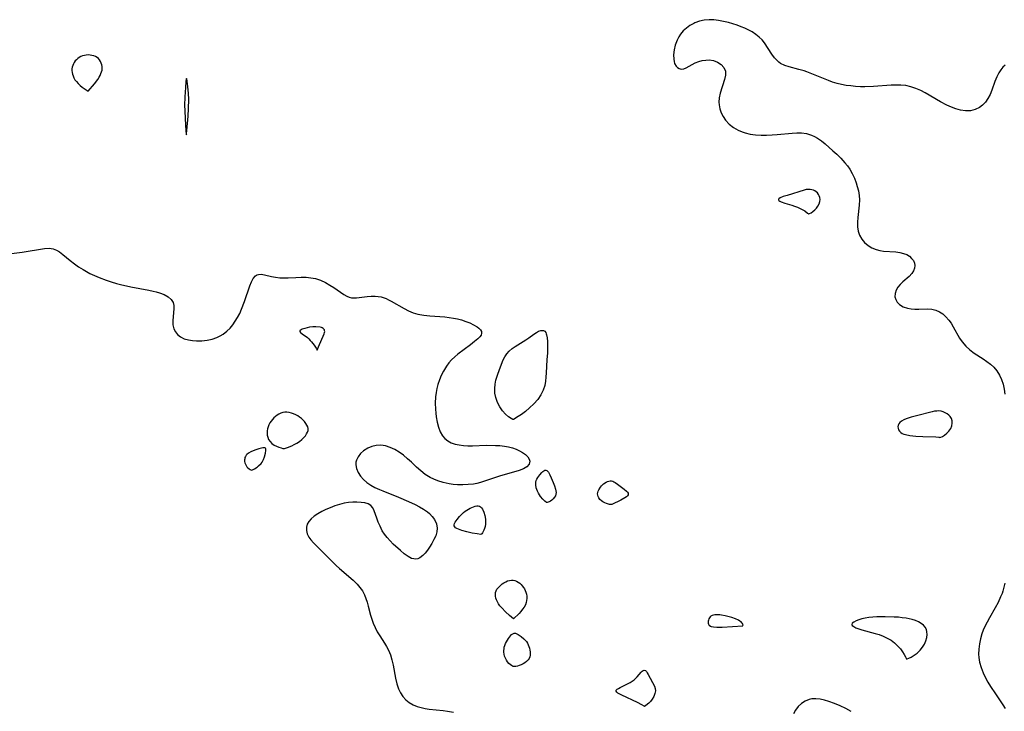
# Model space of a CAD drawing. Header units: inches. Extents: x 1073367 to 1082519, y 1569854 to 1574957.
# Tile 304 of 565: x 1080088 to 1080388, y 1572017 to 1572229. Entities that reach past the tile are written whole.
import ezdxf

# ---------------------------------------------------------------- set-up
doc = ezdxf.new("R2010")
doc.units = ezdxf.units.IN
doc.header["$MEASUREMENT"] = 0
doc.layers.add('CGG_CurvaNivelLidar_v1', color=7, linetype='Continuous', lineweight=30, true_color=0x008008)

msp = doc.modelspace()

# ---------------------------------------------------------------- linework, layer by layer
at = {"layer": 'CGG_CurvaNivelLidar_v1'}
for points in [[(1080388.7383, 1572214.7203, 75.5), (1080388.0213, 1572214.0825, 75.5), (1080387.3423, 1572213.2933, 75.5), (1080386.7611, 1572212.4148, 75.5), (1080386.1193, 1572211.1303, 75.5), (1080385.5843, 1572209.7651, 75.5), (1080384.6319, 1572207.0262, 75.5), (1080384.0983, 1572205.7072, 75.5), (1080383.4556, 1572204.4766, 75.5), (1080382.7012, 1572203.4239, 75.5), (1080381.8162, 1572202.5108, 75.5), (1080380.8157, 1572201.7598, 75.5), (1080379.5399, 1572201.1311, 75.5), (1080378.1591, 1572200.7803, 75.5), (1080376.6313, 1572200.7321, 75.5), (1080375.052, 1572200.9622, 75.5), (1080373.6616, 1572201.3448, 75.5), (1080372.2636, 1572201.8603, 75.5), (1080370.8667, 1572202.4791, 75.5), (1080368.9642, 1572203.4563, 75.5), (1080364.2611, 1572206.2538, 75.5), (1080362.9039, 1572206.9724, 75.5), (1080361.4129, 1572207.6202, 75.5), (1080359.8808, 1572208.1224, 75.5), (1080358.3127, 1572208.4558, 75.5), (1080356.8625, 1572208.5981, 75.5), (1080355.39, 1572208.6196, 75.5), (1080353.8991, 1572208.5594, 75.5), (1080348.4437, 1572208.1725, 75.5), (1080345.8186, 1572208.1053, 75.5), (1080344.5066, 1572208.1301, 75.5), (1080342.9299, 1572208.2189, 75.5), (1080341.5022, 1572208.3489, 75.5), (1080340.0859, 1572208.5337, 75.5), (1080338.6859, 1572208.7882, 75.5), (1080337.3278, 1572209.1183, 75.5), (1080335.9914, 1572209.5187, 75.5), (1080334.6777, 1572209.9778, 75.5), (1080333.1482, 1572210.5821, 75.5), (1080330.1579, 1572211.8502, 75.5), (1080328.0727, 1572212.6684, 75.5), (1080327.2635, 1572212.9399, 75.5), (1080325.7077, 1572213.3829, 75.5), (1080322.7084, 1572214.1676, 75.5), (1080321.3304, 1572214.6391, 75.5), (1080320.0977, 1572215.2476, 75.5), (1080319.537, 1572215.6315, 75.5), (1080319.1946, 1572215.9167, 75.5), (1080318.234, 1572216.9351, 75.5), (1080317.3645, 1572218.1124, 75.5), (1080315.1219, 1572221.5586, 75.5), (1080314.4517, 1572222.406, 75.5), (1080313.5408, 1572223.3083, 75.5), (1080312.5021, 1572224.1243, 75.5), (1080311.3599, 1572224.8631, 75.5), (1080310.134, 1572225.5297, 75.5), (1080309.1145, 1572226.0086, 75.5), (1080308.0611, 1572226.4473, 75.5), (1080306.7839, 1572226.9174, 75.5), (1080305.4807, 1572227.3375, 75.5), (1080304.1614, 1572227.7067, 75.5), (1080302.6376, 1572228.0683, 75.5), (1080301.1529, 1572228.3611, 75.5), (1080299.6786, 1572228.5601, 75.5), (1080298.2175, 1572228.6157, 75.5), (1080296.7372, 1572228.4787, 75.5), (1080295.2941, 1572228.1532, 75.5), (1080293.9101, 1572227.6521, 75.5), (1080293.5473, 1572227.4858, 75.5), (1080292.392, 1572226.8396, 75.5), (1080291.3246, 1572226.0648, 75.5), (1080290.3601, 1572225.1774, 75.5), (1080289.5189, 1572224.188, 75.5), (1080288.9874, 1572223.3896, 75.5), (1080288.439, 1572222.3154, 75.5), (1080287.9036, 1572220.8469, 75.5), (1080287.5518, 1572219.3566, 75.5), (1080287.3834, 1572217.9014, 75.5), (1080287.4138, 1572216.5414, 75.5), (1080287.5263, 1572215.8517, 75.5), (1080287.7084, 1572215.2249, 75.5), (1080288.1579, 1572214.3763, 75.5), (1080288.5745, 1572213.9523, 75.5), (1080289.0679, 1572213.671, 75.5), (1080289.7479, 1572213.536, 75.5), (1080290.476, 1572213.6152, 75.5), (1080291.2212, 1572213.882, 75.5), (1080294.0228, 1572215.3798, 75.5), (1080295.1462, 1572215.85, 75.5), (1080296.1626, 1572216.1282, 75.5), (1080297.2087, 1572216.2784, 75.5), (1080298.2559, 1572216.2933, 75.5), (1080299.6042, 1572216.0918, 75.5), (1080300.8371, 1572215.6462, 75.5), (1080301.9267, 1572214.9327, 75.5), (1080302.7434, 1572214.0082, 75.5), (1080303.2025, 1572212.9104, 75.5), (1080303.2442, 1572211.672, 75.5), (1080302.9769, 1572210.3216, 75.5), (1080301.6515, 1572206.1183, 75.5), (1080301.3429, 1572204.6944, 75.5), (1080301.2374, 1572203.4121, 75.5), (1080301.2796, 1572202.628, 75.5), (1080301.5092, 1572201.381, 75.5), (1080301.9174, 1572200.1641, 75.5), (1080302.4897, 1572198.9989, 75.5), (1080303.2198, 1572197.9098, 75.5), (1080304.3446, 1572196.6907, 75.5), (1080305.668, 1572195.6425, 75.5), (1080307.1559, 1572194.7863, 75.5), (1080308.3565, 1572194.2897, 75.5), (1080309.2629, 1572194.0072, 75.5), (1080310.8251, 1572193.663, 75.5), (1080312.4452, 1572193.4446, 75.5), (1080314.1033, 1572193.33, 75.5), (1080315.7832, 1572193.3043, 75.5), (1080317.4707, 1572193.3585, 75.5), (1080318.9978, 1572193.4698, 75.5), (1080323.584, 1572193.9305, 75.5), (1080325.0584, 1572194.0029, 75.5), (1080326.4993, 1572193.9768, 75.5), (1080328.0374, 1572193.7841, 75.5), (1080329.5673, 1572193.3432, 75.5), (1080330.475, 1572192.9347, 75.5), (1080331.3465, 1572192.4377, 75.5), (1080332.5512, 1572191.5985, 75.5), (1080333.7191, 1572190.6555, 75.5), (1080336.0875, 1572188.5648, 75.5), (1080337.2907, 1572187.4476, 75.5), (1080338.4613, 1572186.2913, 75.5), (1080339.7509, 1572184.8759, 75.5), (1080340.513, 1572183.9187, 75.5), (1080341.2082, 1572182.9175, 75.5), (1080341.9862, 1572181.5682, 75.5), (1080342.6459, 1572180.1586, 75.5), (1080343.1958, 1572178.7064, 75.5), (1080343.5262, 1572177.6362, 75.5), (1080343.8549, 1572176.2754, 75.5), (1080344.0759, 1572174.9056, 75.5), (1080344.1739, 1572173.5343, 75.5), (1080344.1208, 1572171.8766, 75.5), (1080343.7019, 1572168.1559, 75.5), (1080343.5907, 1572166.7047, 75.5), (1080343.6004, 1572165.2994, 75.5), (1080343.795, 1572163.9596, 75.5), (1080344.2384, 1572162.6822, 75.5), (1080344.9076, 1572161.512, 75.5), (1080345.7714, 1572160.4699, 75.5), (1080346.8023, 1572159.583, 75.5), (1080347.9713, 1572158.8649, 75.5), (1080349.2509, 1572158.3379, 75.5), (1080350.3762, 1572158.0578, 75.5), (1080351.5415, 1572157.886, 75.5), (1080355.2895, 1572157.6033, 75.5), (1080356.5292, 1572157.4417, 75.5), (1080357.6853, 1572157.1612, 75.5), (1080358.6229, 1572156.7719, 75.5), (1080359.4464, 1572156.2618, 75.5), (1080360.1326, 1572155.6488, 75.5), (1080360.6468, 1572154.9643, 75.5), (1080360.9825, 1572154.2202, 75.5), (1080361.1142, 1572153.4395, 75.5), (1080361.0166, 1572152.6241, 75.5), (1080360.7079, 1572151.8203, 75.5), (1080360.2186, 1572151.0553, 75.5), (1080359.3562, 1572150.1345, 75.5), (1080357.4717, 1572148.4903, 75.5), (1080356.6403, 1572147.6879, 75.5), (1080355.9243, 1572146.831, 75.5), (1080355.371, 1572145.8747, 75.5), (1080355.0511, 1572144.8847, 75.5), (1080355.0065, 1572143.9049, 75.5), (1080355.2503, 1572143.0265, 75.5), (1080355.7435, 1572142.2252, 75.5), (1080356.4508, 1572141.532, 75.5), (1080357.5762, 1572140.8649, 75.5), (1080358.9068, 1572140.4183, 75.5), (1080359.9919, 1572140.2295, 75.5), (1080361.1255, 1572140.1408, 75.5), (1080362.2825, 1572140.1255, 75.5), (1080364.9602, 1572140.1783, 75.5), (1080366.256, 1572140.0953, 75.5), (1080367.499, 1572139.8244, 75.5), (1080368.6213, 1572139.3315, 75.5), (1080369.6649, 1572138.6361, 75.5), (1080370.626, 1572137.7751, 75.5), (1080371.4974, 1572136.7774, 75.5), (1080372.1979, 1572135.7894, 75.5), (1080372.841, 1572134.7386, 75.5), (1080374.7955, 1572131.2432, 75.5), (1080375.5682, 1572130.1041, 75.5), (1080376.6668, 1572128.8383, 75.5), (1080377.9172, 1572127.6925, 75.5), (1080379.2775, 1572126.6589, 75.5), (1080381.954, 1572124.9147, 75.5), (1080383.1198, 1572124.1201, 75.5), (1080384.2229, 1572123.2721, 75.5), (1080385.2256, 1572122.3404, 75.5), (1080386.1186, 1572121.2758, 75.5), (1080386.9904, 1572119.9203, 75.5), (1080387.5995, 1572118.574, 75.5), (1080388.0576, 1572117.1351, 75.5), (1080388.3942, 1572115.6291, 75.5), (1080388.6314, 1572114.0775, 75.5)], [(1080081.9392, 1572156.7641, 75), (1080088.2898, 1572157.5751, 75), (1080095.1429, 1572158.6089, 75), (1080096.5346, 1572158.7215, 75), (1080097.8336, 1572158.5742, 75), (1080098.8213, 1572158.1838, 75), (1080099.781, 1572157.5902, 75), (1080100.7416, 1572156.856, 75), (1080102.9653, 1572155.0282, 75), (1080104.2771, 1572154.0109, 75), (1080105.5772, 1572153.0798, 75), (1080106.9435, 1572152.1939, 75), (1080107.9539, 1572151.6034, 75), (1080108.9957, 1572151.0507, 75), (1080110.4042, 1572150.3868, 75), (1080111.8524, 1572149.7817, 75), (1080113.9514, 1572149.0049, 75), (1080115.5452, 1572148.4714, 75), (1080117.1547, 1572147.9789, 75), (1080118.7771, 1572147.5364, 75), (1080120.1585, 1572147.2072, 75), (1080121.5423, 1572146.9189, 75), (1080126.9976, 1572145.9397, 75), (1080128.3082, 1572145.6519, 75), (1080129.3236, 1572145.3923, 75), (1080130.2914, 1572145.0987, 75), (1080131.6969, 1572144.5465, 75), (1080132.9088, 1572143.8811, 75), (1080133.8663, 1572143.0939, 75), (1080134.4905, 1572142.1677, 75), (1080134.7175, 1572141.224, 75), (1080134.7192, 1572140.1819, 75), (1080134.436, 1572137.8195, 75), (1080134.3495, 1572136.5588, 75), (1080134.4062, 1572135.3103, 75), (1080134.6758, 1572134.1249, 75), (1080135.1462, 1572133.1615, 75), (1080135.82, 1572132.3172, 75), (1080136.6749, 1572131.6225, 75), (1080137.8273, 1572131.0507, 75), (1080139.1344, 1572130.6833, 75), (1080140.355, 1572130.51, 75), (1080141.6326, 1572130.4415, 75), (1080143.2367, 1572130.4713, 75), (1080144.8583, 1572130.643, 75), (1080146.3681, 1572130.9633, 75), (1080147.8327, 1572131.4513, 75), (1080148.833, 1572131.9113, 75), (1080149.782, 1572132.4719, 75), (1080150.8963, 1572133.3328, 75), (1080151.909, 1572134.3401, 75), (1080152.7166, 1572135.3274, 75), (1080153.4526, 1572136.3912, 75), (1080154.1228, 1572137.5153, 75), (1080154.7898, 1572138.8062, 75), (1080155.3923, 1572140.1338, 75), (1080156.3138, 1572142.4832, 75), (1080157.8812, 1572147.2576, 75), (1080158.3642, 1572148.4929, 75), (1080158.9152, 1572149.5289, 75), (1080159.5777, 1572150.2953, 75), (1080159.9087, 1572150.5213, 75), (1080160.1056, 1572150.6162, 75), (1080160.4987, 1572150.7369, 75), (1080161.3719, 1572150.7867, 75), (1080162.3388, 1572150.6496, 75), (1080164.5248, 1572150.1345, 75), (1080165.7569, 1572149.8932, 75), (1080167.048, 1572149.7222, 75), (1080168.3757, 1572149.649, 75), (1080169.5686, 1572149.6778, 75), (1080172.0015, 1572149.8392, 75), (1080173.5528, 1572149.8849, 75), (1080175.1106, 1572149.849, 75), (1080176.5577, 1572149.723, 75), (1080177.9723, 1572149.4612, 75), (1080179.5062, 1572148.9598, 75), (1080180.9775, 1572148.2813, 75), (1080182.3823, 1572147.483, 75), (1080183.5138, 1572146.7529, 75), (1080186.588, 1572144.6313, 75), (1080187.554, 1572144.0572, 75), (1080188.2294, 1572143.7685, 75), (1080188.9256, 1572143.5893, 75), (1080189.6738, 1572143.5303, 75), (1080190.4515, 1572143.5699, 75), (1080193.7826, 1572143.9986, 75), (1080194.985, 1572144.0883, 75), (1080196.2068, 1572144.0868, 75), (1080197.1294, 1572144.0018, 75), (1080198.0468, 1572143.8324, 75), (1080199.5323, 1572143.3533, 75), (1080200.3076, 1572143.0024, 75), (1080201.0721, 1572142.6015, 75), (1080205.0262, 1572140.2684, 75), (1080206.3636, 1572139.6012, 75), (1080207.7562, 1572139.0313, 75), (1080209.2014, 1572138.585, 75), (1080211.0197, 1572138.2305, 75), (1080212.89, 1572138.0244, 75), (1080217.4336, 1572137.7207, 75), (1080218.8002, 1572137.58, 75), (1080220.0985, 1572137.3853, 75), (1080221.3651, 1572137.1297, 75), (1080222.5877, 1572136.8133, 75), (1080223.9179, 1572136.3775, 75), (1080225.1542, 1572135.8812, 75), (1080226.2738, 1572135.344, 75), (1080227.4, 1572134.6766, 75), (1080227.8715, 1572134.322, 75), (1080228.3613, 1572133.8283, 75), (1080228.6588, 1572133.3093, 75), (1080228.7313, 1572132.7351, 75), (1080228.5627, 1572132.1683, 75), (1080228.1619, 1572131.6177, 75), (1080227.5785, 1572131.0586, 75), (1080226.5369, 1572130.1836, 75), (1080225.3094, 1572129.2192, 75), (1080221.4934, 1572126.3259, 75), (1080220.5033, 1572125.4921, 75), (1080219.5609, 1572124.6046, 75), (1080218.7099, 1572123.6711, 75), (1080217.9764, 1572122.6976, 75), (1080217.0292, 1572121.1431, 75), (1080216.3786, 1572119.85, 75), (1080215.814, 1572118.5067, 75), (1080215.3495, 1572117.1193, 75), (1080215.035, 1572115.8689, 75), (1080214.8039, 1572114.5964, 75), (1080214.6505, 1572113.3098, 75), (1080214.5575, 1572111.4114, 75), (1080214.602, 1572109.5217, 75), (1080214.6963, 1572108.3266, 75), (1080214.8393, 1572107.1521, 75), (1080215.1286, 1572105.5272, 75), (1080215.5297, 1572103.9893, 75), (1080216.0454, 1572102.627, 75), (1080216.7386, 1572101.4177, 75), (1080217.4917, 1572100.5524, 75), (1080218.3897, 1572099.8334, 75), (1080219.4133, 1572099.2704, 75), (1080220.5929, 1572098.8573, 75), (1080221.8659, 1572098.5884, 75), (1080223.2097, 1572098.4283, 75), (1080224.5061, 1572098.3551, 75), (1080225.887, 1572098.3501, 75), (1080230.1501, 1572098.4794, 75), (1080233.0014, 1572098.4577, 75), (1080234.3386, 1572098.382, 75), (1080235.6787, 1572098.2432, 75), (1080236.9698, 1572098.0276, 75), (1080238.1942, 1572097.7174, 75), (1080239.3119, 1572097.3098, 75), (1080240.3383, 1572096.8181, 75), (1080241.2616, 1572096.2663, 75), (1080242.119, 1572095.6294, 75), (1080242.8017, 1572094.9638, 75), (1080243.2644, 1572094.2837, 75), (1080243.4506, 1572093.6025, 75), (1080243.2152, 1572092.7357, 75), (1080242.5277, 1572091.9417, 75), (1080241.4919, 1572091.2768, 75), (1080240.1786, 1572090.7705, 75), (1080234.1978, 1572089.0482, 75), (1080232.9581, 1572088.6561, 75), (1080229.8999, 1572087.5789, 75), (1080228.3443, 1572087.0965, 75), (1080227.3028, 1572086.8433, 75), (1080226.2456, 1572086.6479, 75), (1080224.6098, 1572086.4622, 75), (1080222.9598, 1572086.3965, 75), (1080221.309, 1572086.4358, 75), (1080220.0392, 1572086.5354, 75), (1080218.7825, 1572086.7067, 75), (1080217.0218, 1572087.094, 75), (1080215.3124, 1572087.6323, 75), (1080214.1195, 1572088.1085, 75), (1080212.9727, 1572088.6737, 75), (1080211.5237, 1572089.5888, 75), (1080210.1611, 1572090.6467, 75), (1080208.8701, 1572091.7991, 75), (1080207.3165, 1572093.298, 75), (1080206.1188, 1572094.3921, 75), (1080204.869, 1572095.4243, 75), (1080203.5708, 1572096.3659, 75), (1080202.2264, 1572097.182, 75), (1080200.8217, 1572097.8411, 75), (1080199.3914, 1572098.299, 75), (1080197.9563, 1572098.5145, 75), (1080196.5437, 1572098.452, 75), (1080195.1814, 1572098.1413, 75), (1080193.9069, 1572097.6156, 75), (1080192.6413, 1572096.8029, 75), (1080191.7089, 1572095.9413, 75), (1080190.9719, 1572094.9747, 75), (1080190.4801, 1572093.9322, 75), (1080190.3329, 1572093.298, 75), (1080190.3025, 1572092.9607, 75), (1080190.3054, 1572092.5363, 75), (1080190.5148, 1572091.3595, 75), (1080190.9842, 1572090.1805, 75), (1080191.6847, 1572089.0422, 75), (1080192.6032, 1572087.989, 75), (1080193.6457, 1572087.1161, 75), (1080194.8327, 1572086.3354, 75), (1080196.1272, 1572085.6275, 75), (1080197.4989, 1572084.9762, 75), (1080198.5061, 1572084.542, 75), (1080203.2968, 1572082.625, 75), (1080206.3624, 1572081.3205, 75), (1080208.375, 1572080.395, 75), (1080209.7299, 1572079.7032, 75), (1080210.9997, 1572078.9666, 75), (1080212.1548, 1572078.1714, 75), (1080212.8307, 1572077.6097, 75), (1080213.6555, 1572076.7398, 75), (1080214.3196, 1572075.7981, 75), (1080214.9161, 1572074.5177, 75), (1080215.1619, 1572073.1927, 75), (1080215.0465, 1572072.0205, 75), (1080214.6849, 1572070.8427, 75), (1080214.1543, 1572069.6649, 75), (1080213.5209, 1572068.4941, 75), (1080212.8399, 1572067.3574, 75), (1080212.1867, 1572066.3912, 75), (1080211.4947, 1572065.51, 75), (1080210.7657, 1572064.7519, 75), (1080209.8568, 1572064.0804, 75), (1080209.2463, 1572063.8158, 75), (1080208.613, 1572063.697, 75), (1080207.9631, 1572063.7366, 75), (1080207.3085, 1572063.9217, 75), (1080206.2315, 1572064.4866, 75), (1080205.0998, 1572065.3063, 75), (1080203.9394, 1572066.2823, 75), (1080201.7378, 1572068.2804, 75), (1080200.7439, 1572069.2538, 75), (1080199.8123, 1572070.2875, 75), (1080199.0512, 1572071.2937, 75), (1080198.3847, 1572072.3551, 75), (1080197.6957, 1572073.713, 75), (1080197.1583, 1572074.9661, 75), (1080196.6997, 1572076.1955, 75), (1080195.9243, 1572078.4435, 75), (1080195.4712, 1572079.3737, 75), (1080194.8707, 1572080.1052, 75), (1080194.0506, 1572080.6023, 75), (1080193.0442, 1572080.8978, 75), (1080191.895, 1572081.0485, 75), (1080190.6393, 1572081.1023, 75), (1080189.37, 1572081.0885, 75), (1080188.0515, 1572080.9821, 75), (1080186.6866, 1572080.7466, 75), (1080185.305, 1572080.398, 75), (1080183.8646, 1572079.9391, 75), (1080182.4428, 1572079.3986, 75), (1080181.1403, 1572078.8259, 75), (1080179.8906, 1572078.2029, 75), (1080178.714, 1572077.5389, 75), (1080177.5922, 1572076.8029, 75), (1080176.6254, 1572076.0007, 75), (1080175.927, 1572075.1976, 75), (1080175.4284, 1572074.3315, 75), (1080175.1646, 1572073.4173, 75), (1080175.171, 1572072.4254, 75), (1080175.4378, 1572071.4224, 75), (1080175.931, 1572070.4346, 75), (1080176.5711, 1572069.5398, 75), (1080177.3411, 1572068.6593, 75), (1080180.291, 1572065.6852, 75), (1080184.2874, 1572061.7765, 75), (1080185.2839, 1572060.8664, 75), (1080189.4922, 1572057.2863, 75), (1080190.7116, 1572056.0779, 75), (1080191.5515, 1572055.058, 75), (1080192.2846, 1572053.9684, 75), (1080192.9035, 1572052.8155, 75), (1080193.375, 1572051.6883, 75), (1080193.7662, 1572050.5232, 75), (1080194.1039, 1572049.3327, 75), (1080194.8112, 1572046.5844, 75), (1080195.1701, 1572045.3354, 75), (1080195.5887, 1572044.1095, 75), (1080196.1634, 1572042.7587, 75), (1080196.8371, 1572041.4597, 75), (1080197.5992, 1572040.2016, 75), (1080199.0546, 1572037.9596, 75), (1080199.6753, 1572036.9299, 75), (1080200.2346, 1572035.8663, 75), (1080200.8369, 1572034.4127, 75), (1080201.306, 1572032.8958, 75), (1080201.6891, 1572031.2156, 75), (1080202.4289, 1572027.2497, 75), (1080202.8159, 1572025.6053, 75), (1080203.3358, 1572024.0427, 75), (1080203.9382, 1572022.7955, 75), (1080204.691, 1572021.6584, 75), (1080205.5955, 1572020.6567, 75), (1080206.6299, 1572019.8298, 75), (1080207.7895, 1572019.155, 75), (1080209.0517, 1572018.6309, 75), (1080210.2164, 1572018.2962, 75), (1080211.4305, 1572018.0489, 75), (1080212.6811, 1572017.8617, 75), (1080216.9801, 1572017.4044, 75), (1080218.2603, 1572017.2378, 75), (1080220.1007, 1572016.8942, 75)], [(1080388.5977, 1572056.285, 75.5), (1080388.2302, 1572054.7017, 75.5), (1080387.9913, 1572053.8838, 75.5), (1080387.7674, 1572053.2206, 75.5), (1080387.3303, 1572052.1153, 75.5), (1080386.5231, 1572050.4156, 75.5), (1080385.6199, 1572048.7504, 75.5), (1080383.9074, 1572045.7755, 75.5), (1080383.1722, 1572044.4397, 75.5), (1080382.494, 1572043.0848, 75.5), (1080382.0168, 1572041.9934, 75.5), (1080381.6024, 1572040.8845, 75.5), (1080381.1456, 1572039.3313, 75.5), (1080380.8223, 1572037.7587, 75.5), (1080380.6376, 1572036.1782, 75.5), (1080380.606, 1572034.6011, 75.5), (1080380.6711, 1572033.6577, 75.5), (1080380.9128, 1572032.198, 75.5), (1080381.3594, 1572030.5691, 75.5), (1080381.9596, 1572028.9683, 75.5), (1080382.6947, 1572027.4049, 75.5), (1080383.4297, 1572026.0834, 75.5), (1080384.226, 1572024.7868, 75.5), (1080385.7324, 1572022.4689, 75.5), (1080387.9968, 1572019.1347, 75.5), (1080388.7087, 1572018.004, 75.5)], [(1080341.6391, 1572017.0951, 75.5), (1080339.9793, 1572018.0231, 75.5), (1080338.2761, 1572018.8458, 75.5), (1080336.5718, 1572019.5722, 75.5), (1080334.8682, 1572020.1889, 75.5), (1080333.5129, 1572020.5794, 75.5), (1080332.1794, 1572020.855, 75.5), (1080330.8814, 1572020.9893, 75.5), (1080329.6354, 1572020.9473, 75.5), (1080328.8072, 1572020.7903, 75.5), (1080327.5931, 1572020.3073, 75.5), (1080326.4869, 1572019.5764, 75.5), (1080325.5005, 1572018.6451, 75.5), (1080324.6551, 1572017.5482, 75.5), (1080323.9951, 1572016.3563, 75.5)]]:
    msp.add_polyline3d(points, dxfattribs=at)
for points in [[(1080108.5, 1572206.7245, 75.5), (1080110.4496, 1572209.0392, 75.5), (1080111.4232, 1572210.3636, 75.5), (1080111.8268, 1572210.9978, 75.5), (1080112.1616, 1572211.6002, 75.5), (1080112.4096, 1572212.1455, 75.5), (1080112.5924, 1572212.6651, 75.5), (1080112.7221, 1572213.1872, 75.5), (1080112.7845, 1572213.7101, 75.5), (1080112.7637, 1572214.2692, 75.5), (1080112.664, 1572214.8195, 75.5), (1080112.4981, 1572215.3523, 75.5), (1080112.2715, 1572215.857, 75.5), (1080111.9836, 1572216.3206, 75.5), (1080111.628, 1572216.7262, 75.5), (1080111.203, 1572217.0569, 75.5), (1080110.7212, 1572217.3233, 75.5), (1080110.1993, 1572217.5335, 75.5), (1080109.6501, 1572217.6898, 75.5), (1080109.0836, 1572217.7894, 75.5), (1080108.5079, 1572217.8237, 75.5), (1080107.934, 1572217.7848, 75.5), (1080107.3646, 1572217.6822, 75.5), (1080106.8065, 1572217.5251, 75.5), (1080106.2679, 1572217.3174, 75.5), (1080105.7586, 1572217.0577, 75.5), (1080105.2911, 1572216.7401, 75.5), (1080104.9025, 1572216.3854, 75.5), (1080104.5584, 1572215.9846, 75.5), (1080104.2557, 1572215.5491, 75.5), (1080103.9949, 1572215.0875, 75.5), (1080103.7802, 1572214.6063, 75.5), (1080103.6198, 1572214.1102, 75.5), (1080103.5268, 1572213.6025, 75.5), (1080103.5144, 1572213.0581, 75.5), (1080103.5772, 1572212.5086, 75.5), (1080103.7005, 1572211.9587, 75.5), (1080103.8745, 1572211.4134, 75.5), (1080104.1131, 1572210.8604, 75.5), (1080104.4629, 1572210.2686, 75.5), (1080104.9154, 1572209.6683, 75.5), (1080105.4588, 1572209.0827, 75.5), (1080106.0531, 1572208.5337, 75.5), (1080106.6587, 1572208.0335, 75.5), (1080107.2368, 1572207.5947, 75.5)], [(1080138.5, 1572193.3914, 75.5), (1080138.5647, 1572193.6715, 75.5), (1080138.6866, 1572194.7461, 75.5), (1080139.0421, 1572199.1198, 75.5), (1080139.1767, 1572201.4986, 75.5), (1080139.243, 1572204.1966, 75.5), (1080139.1849, 1572206.1007, 75.5), (1080138.999, 1572208.1302, 75.5), (1080138.7712, 1572209.8308, 75.5), (1080138.6221, 1572210.5201, 75.5), (1080138.5534, 1572210.6244, 75.5), (1080138.4876, 1572210.5062, 75.5), (1080138.371, 1572209.7485, 75.5), (1080138.2191, 1572207.9101, 75.5), (1080138.0496, 1572204.9918, 75.5), (1080137.9759, 1572202.3534, 75.5), (1080137.9973, 1572200.8894, 75.5), (1080138.114, 1572198.255, 75.5), (1080138.3499, 1572194.7278, 75.5), (1080138.4511, 1572193.6478, 75.5)], [(1080328.5, 1572169.2202, 75.5), (1080328.6186, 1572169.2305, 75.5), (1080328.9461, 1572169.3633, 75.5), (1080329.4174, 1572169.6098, 75.5), (1080329.9694, 1572169.9673, 75.5), (1080330.5387, 1572170.4352, 75.5), (1080331.0574, 1572170.9981, 75.5), (1080331.5024, 1572171.6384, 75.5), (1080331.8492, 1572172.3213, 75.5), (1080332.0747, 1572173.0084, 75.5), (1080332.1565, 1572173.6602, 75.5), (1080332.0857, 1572174.2206, 75.5), (1080331.9154, 1572174.7325, 75.5), (1080331.6765, 1572175.2098, 75.5), (1080331.3731, 1572175.6393, 75.5), (1080331.004, 1572176.0048, 75.5), (1080330.5856, 1572176.2824, 75.5), (1080330.1185, 1572176.4914, 75.5), (1080329.6168, 1572176.636, 75.5), (1080329.0914, 1572176.7157, 75.5), (1080328.5509, 1572176.7254, 75.5), (1080327.9258, 1572176.6484, 75.5), (1080327.2916, 1572176.5025, 75.5), (1080322.0808, 1572174.9028, 75.5), (1080320.895, 1572174.5071, 75.5), (1080319.93, 1572174.0987, 75.5), (1080319.5945, 1572173.8843, 75.5), (1080319.4051, 1572173.6484, 75.5), (1080319.3962, 1572173.5004, 75.5), (1080319.5065, 1572173.3172, 75.5), (1080319.8015, 1572173.1035, 75.5), (1080320.2276, 1572172.9049, 75.5), (1080321.3369, 1572172.5369, 75.5), (1080323.481, 1572171.9207, 75.5), (1080324.3556, 1572171.6222, 75.5), (1080325.2447, 1572171.2786, 75.5), (1080326.0999, 1572170.8971, 75.5), (1080326.8751, 1572170.4879, 75.5), (1080327.4472, 1572170.1291, 75.5), (1080328.2573, 1572169.5099, 75.5), (1080328.4606, 1572169.3099, 75.5)], [(1080178.5, 1572127.5674, 75), (1080178.9232, 1572128.6262, 75), (1080180.6302, 1572132.6143, 75), (1080180.7269, 1572132.9302, 75), (1080180.7762, 1572133.2305, 75), (1080180.7613, 1572133.5128, 75), (1080180.6698, 1572133.7726, 75), (1080180.5125, 1572134.0081, 75), (1080180.3024, 1572134.2148, 75), (1080180.0489, 1572134.3866, 75), (1080179.7583, 1572134.5154, 75), (1080179.3594, 1572134.6083, 75), (1080178.0357, 1572134.6876, 75), (1080177.1516, 1572134.6791, 75), (1080176.1477, 1572134.5556, 75), (1080174.7032, 1572134.2237, 75), (1080173.8751, 1572133.9471, 75), (1080173.5447, 1572133.7935, 75), (1080173.3025, 1572133.6268, 75), (1080173.1834, 1572133.4432, 75), (1080173.2169, 1572133.2394, 75), (1080173.3753, 1572133.0182, 75), (1080173.9384, 1572132.5369, 75), (1080175.4876, 1572131.4157, 75), (1080175.9302, 1572131.0161, 75), (1080176.3551, 1572130.5669, 75), (1080176.7718, 1572130.0721, 75), (1080177.5362, 1572129.0534, 75), (1080178.1332, 1572128.1721, 75)], [(1080238.5, 1572106.3467, 75), (1080238.2607, 1572106.3885, 75), (1080237.7092, 1572106.6887, 75), (1080236.9428, 1572107.2307, 75), (1080236.0626, 1572108.0072, 75), (1080235.1525, 1572109.0253, 75), (1080234.3037, 1572110.2406, 75), (1080233.5844, 1572111.6067, 75), (1080233.0601, 1572113.0725, 75), (1080232.7957, 1572114.4535, 75), (1080232.7272, 1572115.8286, 75), (1080232.8287, 1572117.1522, 75), (1080233.0719, 1572118.3782, 75), (1080233.6289, 1572120.1856, 75), (1080234.4672, 1572122.5089, 75), (1080235.3414, 1572124.6253, 75), (1080235.8186, 1572125.5689, 75), (1080236.3828, 1572126.4388, 75), (1080237.142, 1572127.2976, 75), (1080238.0169, 1572128.0597, 75), (1080238.9721, 1572128.7401, 75), (1080242.2409, 1572130.697, 75), (1080243.1026, 1572131.2968, 75), (1080244.6972, 1572132.482, 75), (1080245.4476, 1572132.9821, 75), (1080246.1321, 1572133.3443, 75), (1080246.7723, 1572133.5702, 75), (1080247.2233, 1572133.6314, 75), (1080247.6239, 1572133.568, 75), (1080247.9973, 1572133.333, 75), (1080248.2978, 1572132.9452, 75), (1080248.462, 1572132.603, 75), (1080248.5887, 1572132.2286, 75), (1080248.7753, 1572131.3028, 75), (1080248.8708, 1572130.2494, 75), (1080248.8979, 1572129.1138, 75), (1080248.8105, 1572126.7446, 75), (1080248.6308, 1572124.5808, 75), (1080248.4681, 1572120.6439, 75), (1080248.3796, 1572119.3592, 75), (1080248.2468, 1572118.071, 75), (1080248.0234, 1572116.7696, 75), (1080247.5776, 1572115.3799, 75), (1080246.852, 1572113.9204, 75), (1080245.8617, 1572112.511, 75), (1080244.6787, 1572111.1809, 75), (1080243.3948, 1572109.9568, 75), (1080242.0998, 1572108.8655, 75), (1080240.8819, 1572107.935, 75), (1080239.9223, 1572107.2572, 75)], [(1080168.5, 1572097.4734, 75), (1080169.3908, 1572097.7752, 75), (1080170.7256, 1572098.3268, 75), (1080171.4893, 1572098.7007, 75), (1080172.2623, 1572099.1381, 75), (1080173.06, 1572099.6752, 75), (1080173.7862, 1572100.2564, 75), (1080174.4082, 1572100.8503, 75), (1080174.8932, 1572101.4237, 75), (1080175.2421, 1572101.9661, 75), (1080175.5094, 1572102.5124, 75), (1080175.6757, 1572103.0605, 75), (1080175.7112, 1572103.6068, 75), (1080175.5933, 1572104.1462, 75), (1080175.3504, 1572104.6787, 75), (1080175.0151, 1572105.2021, 75), (1080174.6106, 1572105.713, 75), (1080174.153, 1572106.2067, 75), (1080173.6523, 1572106.6764, 75), (1080173.1141, 1572107.113, 75), (1080172.5398, 1572107.5042, 75), (1080171.9161, 1572107.845, 75), (1080171.2655, 1572108.1271, 75), (1080170.5983, 1572108.3508, 75), (1080169.923, 1572108.5105, 75), (1080169.247, 1572108.5941, 75), (1080168.5778, 1572108.5827, 75), (1080167.9671, 1572108.4714, 75), (1080167.3709, 1572108.2761, 75), (1080166.7924, 1572108.0122, 75), (1080166.2362, 1572107.6901, 75), (1080165.709, 1572107.3152, 75), (1080165.2202, 1572106.8884, 75), (1080164.7821, 1572106.4138, 75), (1080164.3896, 1572105.8975, 75), (1080164.0417, 1572105.349, 75), (1080163.7415, 1572104.7754, 75), (1080163.4962, 1572104.1814, 75), (1080163.3182, 1572103.5702, 75), (1080163.217, 1572102.9221, 75), (1080163.1912, 1572102.267, 75), (1080163.2308, 1572101.6143, 75), (1080163.3657, 1572100.9515, 75), (1080163.6433, 1572100.275, 75), (1080164.0597, 1572099.6281, 75), (1080164.6093, 1572099.0524, 75), (1080165.2864, 1572098.5704, 75), (1080166.0269, 1572098.1893, 75), (1080166.7678, 1572097.8985, 75), (1080167.4473, 1572097.6889, 75), (1080168.0044, 1572097.5526, 75)], [(1080368.5, 1572100.9316, 75.5), (1080368.6395, 1572100.8996, 75.5), (1080368.9997, 1572100.9937, 75.5), (1080369.5128, 1572101.2134, 75.5), (1080370.186, 1572101.6132, 75.5), (1080370.8871, 1572102.1625, 75.5), (1080371.5402, 1572102.8372, 75.5), (1080372.0692, 1572103.6095, 75.5), (1080372.4003, 1572104.4155, 75.5), (1080372.5426, 1572105.2332, 75.5), (1080372.5008, 1572106.0076, 75.5), (1080372.2817, 1572106.6829, 75.5), (1080371.9216, 1572107.2562, 75.5), (1080371.4855, 1572107.7213, 75.5), (1080370.9729, 1572108.1187, 75.5), (1080370.4039, 1572108.4499, 75.5), (1080369.7932, 1572108.7113, 75.5), (1080369.1514, 1572108.8943, 75.5), (1080368.4857, 1572108.985, 75.5), (1080367.7893, 1572108.9723, 75.5), (1080367.0776, 1572108.877, 75.5), (1080366.3538, 1572108.7259, 75.5), (1080361.6521, 1572107.5272, 75.5), (1080359.999, 1572107.0651, 75.5), (1080358.4442, 1572106.5435, 75.5), (1080357.7081, 1572106.2329, 75.5), (1080357.0587, 1572105.8747, 75.5), (1080356.5346, 1572105.444, 75.5), (1080356.2458, 1572105.0555, 75.5), (1080356.0541, 1572104.6273, 75.5), (1080355.9598, 1572104.1781, 75.5), (1080355.9691, 1572103.726, 75.5), (1080356.1165, 1572103.2232, 75.5), (1080356.3963, 1572102.7634, 75.5), (1080356.7959, 1572102.3725, 75.5), (1080357.2246, 1572102.1101, 75.5), (1080357.7199, 1572101.9036, 75.5), (1080358.2675, 1572101.7384, 75.5), (1080359.5767, 1572101.4782, 75.5), (1080361.3842, 1572101.2958, 75.5), (1080363.5956, 1572101.178, 75.5), (1080367.4833, 1572101.0293, 75.5), (1080368.4036, 1572100.9623, 75.5)], [(1080158.5, 1572090.8517, 75), (1080158.7426, 1572090.9453, 75), (1080159.3609, 1572091.2695, 75), (1080160.1595, 1572091.815, 75), (1080160.5717, 1572092.1601, 75), (1080161.3276, 1572092.9274, 75), (1080161.6375, 1572093.3208, 75), (1080161.8793, 1572093.7011, 75), (1080162.0706, 1572094.096, 75), (1080162.3776, 1572094.9133, 75), (1080162.7025, 1572096.1281, 75), (1080162.8099, 1572096.8568, 75), (1080162.8108, 1572097.1687, 75), (1080162.7599, 1572097.4266, 75), (1080162.6397, 1572097.6106, 75), (1080162.4302, 1572097.7064, 75), (1080162.1499, 1572097.7262, 75), (1080161.8186, 1572097.6912, 75), (1080160.65, 1572097.3943, 75), (1080159.3793, 1572096.9582, 75), (1080158.1873, 1572096.4588, 75), (1080157.5258, 1572096.1009, 75), (1080156.9595, 1572095.6761, 75), (1080156.7343, 1572095.4252, 75), (1080156.5453, 1572095.1089, 75), (1080156.4122, 1572094.7594, 75), (1080156.326, 1572094.3864, 75), (1080156.2836, 1572093.9954, 75), (1080156.3127, 1572093.5592, 75), (1080156.4085, 1572093.1379, 75), (1080156.5645, 1572092.7101, 75), (1080156.7734, 1572092.2957, 75), (1080157.0274, 1572091.9136, 75), (1080157.3175, 1572091.5811, 75), (1080157.6454, 1572091.2976, 75), (1080157.9636, 1572091.0833, 75), (1080158.236, 1572090.937, 75)], [(1080248.5, 1572081.0049, 75), (1080248.0318, 1572081.3688, 75), (1080247.4101, 1572082.0003, 75), (1080246.745, 1572082.8383, 75), (1080246.0954, 1572083.8711, 75), (1080245.8124, 1572084.4315, 75), (1080245.5897, 1572084.965, 75), (1080245.4378, 1572085.4471, 75), (1080245.2692, 1572086.3609, 75), (1080245.2532, 1572086.8096, 75), (1080245.3003, 1572087.2484, 75), (1080245.434, 1572087.7097, 75), (1080245.6355, 1572088.1572, 75), (1080245.8845, 1572088.5917, 75), (1080246.4681, 1572089.4157, 75), (1080247.1044, 1572090.1448, 75), (1080247.4264, 1572090.4486, 75), (1080247.7441, 1572090.6899, 75), (1080248.0527, 1572090.8441, 75), (1080248.3466, 1572090.8786, 75), (1080248.6156, 1572090.7706, 75), (1080248.8693, 1572090.5477, 75), (1080249.1116, 1572090.2407, 75), (1080249.5728, 1572089.4629, 75), (1080250.0131, 1572088.5613, 75), (1080250.6376, 1572087.1121, 75), (1080251.0107, 1572086.1226, 75), (1080251.3167, 1572085.1059, 75), (1080251.4246, 1572084.6022, 75), (1080251.4835, 1572084.102, 75), (1080251.4316, 1572083.5737, 75), (1080251.2602, 1572083.0726, 75), (1080250.9864, 1572082.5864, 75), (1080250.6343, 1572082.1383, 75), (1080250.228, 1572081.7499, 75), (1080249.7927, 1572081.4404, 75), (1080249.4121, 1572081.2429, 75), (1080249.0619, 1572081.1079, 75), (1080248.7726, 1572081.0275, 75)], [(1080268.5, 1572080.3567, 75), (1080268.1872, 1572080.3635, 75), (1080267.8239, 1572080.4168, 75), (1080266.865, 1572080.6649, 75), (1080266.3398, 1572080.8796, 75), (1080265.8074, 1572081.1792, 75), (1080265.3171, 1572081.5437, 75), (1080264.8908, 1572081.9522, 75), (1080264.5501, 1572082.3815, 75), (1080264.3169, 1572082.808, 75), (1080264.196, 1572083.219, 75), (1080264.1565, 1572083.6339, 75), (1080264.2079, 1572084.0559, 75), (1080264.3346, 1572084.4772, 75), (1080264.5185, 1572084.8937, 75), (1080265.0132, 1572085.6938, 75), (1080265.3125, 1572086.0653, 75), (1080265.6446, 1572086.4072, 75), (1080265.9996, 1572086.7038, 75), (1080266.7728, 1572087.1879, 75), (1080267.1772, 1572087.3708, 75), (1080267.5863, 1572087.5054, 75), (1080267.9957, 1572087.5804, 75), (1080268.4015, 1572087.5801, 75), (1080268.7864, 1572087.4964, 75), (1080269.1661, 1572087.3449, 75), (1080269.5419, 1572087.1434, 75), (1080270.2878, 1572086.644, 75), (1080272.2626, 1572085.1236, 75), (1080272.9754, 1572084.4997, 75), (1080273.2565, 1572084.1951, 75), (1080273.4558, 1572083.897, 75), (1080273.5386, 1572083.6071, 75), (1080273.4709, 1572083.3192, 75), (1080273.2733, 1572083.0398, 75), (1080272.9464, 1572082.7498, 75), (1080272.4722, 1572082.4268, 75), (1080271.2561, 1572081.7369, 75)], [(1080228.5, 1572071.2496, 75), (1080227.3314, 1572071.3866, 75), (1080225.8706, 1572071.6444, 75), (1080224.2321, 1572072.006, 75), (1080222.7276, 1572072.4103, 75), (1080222.1262, 1572072.6092, 75), (1080221.1641, 1572073.0278, 75), (1080220.7819, 1572073.2683, 75), (1080220.4973, 1572073.5388, 75), (1080220.3435, 1572073.8489, 75), (1080220.3433, 1572074.1915, 75), (1080220.4612, 1572074.5692, 75), (1080220.6655, 1572074.9718, 75), (1080220.933, 1572075.3913, 75), (1080221.2467, 1572075.8211, 75), (1080221.9692, 1572076.6896, 75), (1080222.7811, 1572077.5345, 75), (1080223.2166, 1572077.9325, 75), (1080223.6738, 1572078.303, 75), (1080224.1675, 1572078.6469, 75), (1080225.2, 1572079.2337, 75), (1080226.2422, 1572079.6864, 75), (1080226.7483, 1572079.8485, 75), (1080227.2328, 1572079.9512, 75), (1080227.6847, 1572079.9743, 75), (1080228.0897, 1572079.8902, 75), (1080228.4216, 1572079.6874, 75), (1080228.7074, 1572079.3839, 75), (1080228.9571, 1572079.0042, 75), (1080229.376, 1572078.0884, 75), (1080229.7104, 1572077.045, 75), (1080229.8398, 1572076.4692, 75), (1080229.9194, 1572075.8122, 75), (1080229.9382, 1572075.1032, 75), (1080229.8911, 1572074.3944, 75), (1080229.783, 1572073.696, 75), (1080229.6202, 1572073.0378, 75), (1080229.4438, 1572072.5277, 75), (1080229.243, 1572072.0848, 75), (1080229.0295, 1572071.7247, 75), (1080228.7917, 1572071.429, 75), (1080228.6015, 1572071.2664, 75)], [(1080238.5, 1572045.4244, 75), (1080237.268, 1572046.4544, 75), (1080236.0703, 1572047.5194, 75), (1080234.856, 1572048.7455, 75), (1080234.3311, 1572049.3723, 75), (1080233.8851, 1572050.0139, 75), (1080233.5636, 1572050.6053, 75), (1080233.3069, 1572051.1919, 75), (1080233.1051, 1572051.7812, 75), (1080232.9696, 1572052.3663, 75), (1080232.9184, 1572052.9403, 75), (1080232.977, 1572053.4951, 75), (1080233.1507, 1572053.9909, 75), (1080233.4187, 1572054.4648, 75), (1080233.7572, 1572054.9182, 75), (1080234.1489, 1572055.35, 75), (1080234.5819, 1572055.7569, 75), (1080235.0485, 1572056.1327, 75), (1080235.5446, 1572056.4682, 75), (1080236.0952, 1572056.7668, 75), (1080236.6649, 1572057.0055, 75), (1080237.2436, 1572057.1773, 75), (1080237.8222, 1572057.2685, 75), (1080238.3919, 1572057.2575, 75), (1080238.9109, 1572057.1368, 75), (1080239.413, 1572056.9254, 75), (1080239.8958, 1572056.6424, 75), (1080240.3555, 1572056.3009, 75), (1080240.7858, 1572055.9091, 75), (1080241.1616, 1572055.4942, 75), (1080241.5024, 1572055.0458, 75), (1080241.805, 1572054.5703, 75), (1080242.0629, 1572054.0714, 75), (1080242.2657, 1572053.5508, 75), (1080242.4163, 1572052.9441, 75), (1080242.4951, 1572052.3204, 75), (1080242.5115, 1572051.6889, 75), (1080242.4687, 1572051.0581, 75), (1080242.3493, 1572050.4187, 75), (1080242.0925, 1572049.7249, 75), (1080241.7162, 1572049.0398, 75), (1080241.2452, 1572048.3587, 75), (1080240.7187, 1572047.7017, 75), (1080240.1751, 1572047.0891, 75)], [(1080308.5, 1572043.2943, 75.5), (1080308.5753, 1572043.3511, 75.5), (1080308.6035, 1572043.4968, 75.5), (1080308.57, 1572043.712, 75.5), (1080308.4643, 1572043.97, 75.5), (1080308.28, 1572044.2439, 75.5), (1080308.0085, 1572044.5138, 75.5), (1080307.662, 1572044.7656, 75.5), (1080307.2567, 1572044.9979, 75.5), (1080306.2537, 1572045.443, 75.5), (1080305.1697, 1572045.8063, 75.5), (1080303.1102, 1572046.36, 75.5), (1080302.0757, 1572046.5762, 75.5), (1080301.5613, 1572046.6505, 75.5), (1080300.5262, 1572046.7007, 75.5), (1080300.0323, 1572046.6697, 75.5), (1080299.5663, 1572046.5936, 75.5), (1080299.1412, 1572046.4613, 75.5), (1080298.7742, 1572046.2567, 75.5), (1080298.5224, 1572046.0181, 75.5), (1080298.3193, 1572045.7309, 75.5), (1080298.1599, 1572045.4105, 75.5), (1080298.0425, 1572045.0704, 75.5), (1080297.9686, 1572044.7227, 75.5), (1080297.9433, 1572044.3792, 75.5), (1080297.9659, 1572044.1023, 75.5), (1080298.0371, 1572043.8443, 75.5), (1080298.1477, 1572043.6364, 75.5), (1080298.3001, 1572043.4533, 75.5), (1080298.6333, 1572043.2127, 75.5), (1080298.8775, 1572043.1059, 75.5), (1080299.602, 1572042.9389, 75.5), (1080300.6048, 1572042.8676, 75.5), (1080302.2187, 1572042.895, 75.5)], [(1080358.5, 1572033.2284, 75.5), (1080358.5187, 1572033.1938, 75.5), (1080358.7801, 1572033.2041, 75.5), (1080359.2911, 1572033.3765, 75.5), (1080360.0348, 1572033.7418, 75.5), (1080360.9022, 1572034.2831, 75.5), (1080361.8167, 1572034.9823, 75.5), (1080362.7024, 1572035.8197, 75.5), (1080363.4827, 1572036.7744, 75.5), (1080364.0497, 1572037.734, 75.5), (1080364.4624, 1572038.7335, 75.5), (1080364.7278, 1572039.7283, 75.5), (1080364.8493, 1572040.659, 75.5), (1080364.816, 1572041.4961, 75.5), (1080364.6219, 1572042.2182, 75.5), (1080364.2925, 1572042.8669, 75.5), (1080363.742, 1572043.4988, 75.5), (1080363.0346, 1572044.0384, 75.5), (1080362.2089, 1572044.499, 75.5), (1080361.2936, 1572044.8877, 75.5), (1080360.309, 1572045.206, 75.5), (1080359.3792, 1572045.432, 75.5), (1080358.4163, 1572045.6114, 75.5), (1080357.2576, 1572045.7746, 75.5), (1080356.0756, 1572045.8957, 75.5), (1080354.7428, 1572045.9876, 75.5), (1080352.0549, 1572046.07, 75.5), (1080349.4777, 1572046.0384, 75.5), (1080348.2614, 1572045.967, 75.5), (1080347.0598, 1572045.8367, 75.5), (1080345.9094, 1572045.6426, 75.5), (1080344.8868, 1572045.3984, 75.5), (1080343.9508, 1572045.1085, 75.5), (1080343.1298, 1572044.7871, 75.5), (1080342.4627, 1572044.446, 75.5), (1080342.0019, 1572044.0954, 75.5), (1080341.8166, 1572043.7444, 75.5), (1080341.977, 1572043.3855, 75.5), (1080342.4384, 1572043.0361, 75.5), (1080343.1247, 1572042.6968, 75.5), (1080343.9772, 1572042.3686, 75.5), (1080344.9501, 1572042.0529, 75.5), (1080348.99, 1572040.9621, 75.5), (1080350.1826, 1572040.5892, 75.5), (1080351.4721, 1572040.0901, 75.5), (1080352.664, 1572039.5414, 75.5), (1080353.8231, 1572038.8891, 75.5), (1080354.8955, 1572038.12, 75.5), (1080355.8565, 1572037.224, 75.5), (1080356.6762, 1572036.2756, 75.5), (1080357.3525, 1572035.3474, 75.5), (1080357.8809, 1572034.5101, 75.5), (1080358.2553, 1572033.8331, 75.5), (1080358.4661, 1572033.3844, 75.5)], [(1080238.5, 1572030.8749, 75), (1080238.4082, 1572030.875, 75), (1080238.1827, 1572030.9655, 75), (1080237.8625, 1572031.1451, 75), (1080237.4873, 1572031.4171, 75), (1080237.0747, 1572031.8043, 75), (1080236.6725, 1572032.2827, 75), (1080236.3041, 1572032.8322, 75), (1080235.9911, 1572033.4303, 75), (1080235.7577, 1572034.0348, 75), (1080235.6005, 1572034.6361, 75), (1080235.5227, 1572035.2067, 75), (1080235.521, 1572035.7294, 75), (1080235.5651, 1572036.2405, 75), (1080235.656, 1572036.7438, 75), (1080235.8235, 1572037.3087, 75), (1080236.0437, 1572037.8584, 75), (1080236.3016, 1572038.3925, 75), (1080236.8923, 1572039.399, 75), (1080237.5514, 1572040.269, 75), (1080237.9039, 1572040.6168, 75), (1080238.2739, 1572040.8755, 75), (1080238.6656, 1572041.0119, 75), (1080239.0718, 1572041.0009, 75), (1080239.496, 1572040.8731, 75), (1080239.9314, 1572040.6594, 75), (1080240.812, 1572040.0594, 75), (1080241.6649, 1572039.3114, 75), (1080242.0621, 1572038.8962, 75), (1080242.4255, 1572038.454, 75), (1080242.7406, 1572037.9809, 75), (1080242.9886, 1572037.4863, 75), (1080243.1844, 1572036.9665, 75), (1080243.3361, 1572036.4306, 75), (1080243.4475, 1572035.8861, 75), (1080243.5181, 1572035.34, 75), (1080243.5429, 1572034.7991, 75), (1080243.5114, 1572034.271, 75), (1080243.4067, 1572033.765, 75), (1080243.2209, 1572033.3167, 75), (1080242.9083, 1572032.8682, 75), (1080242.4853, 1572032.4305, 75), (1080241.9796, 1572032.0207, 75), (1080241.4185, 1572031.6559, 75), (1080240.8289, 1572031.3519, 75), (1080240.2383, 1572031.1225, 75), (1080239.6966, 1572030.9768, 75), (1080239.216, 1572030.8933, 75), (1080238.8319, 1572030.8572, 75)], [(1080278.5, 1572018.6532, 75), (1080278.4337, 1572018.7231, 75), (1080277.6764, 1572019.1608, 75), (1080276.3286, 1572019.8564, 75), (1080271.5595, 1572022.0487, 75), (1080270.9114, 1572022.374, 75), (1080270.398, 1572022.6791, 75), (1080270.0153, 1572022.9843, 75), (1080269.8097, 1572023.2903, 75), (1080269.7901, 1572023.4202, 75), (1080269.8526, 1572023.622, 75), (1080270.1083, 1572023.9011, 75), (1080270.5104, 1572024.1777, 75), (1080271.0153, 1572024.4554, 75), (1080273.4989, 1572025.6559, 75), (1080274.1376, 1572026.0039, 75), (1080274.7515, 1572026.3849, 75), (1080275.3241, 1572026.8088, 75), (1080275.8171, 1572027.2554, 75), (1080276.2676, 1572027.7284, 75), (1080277.4433, 1572029.0805, 75), (1080277.7931, 1572029.4237, 75), (1080278.1261, 1572029.6595, 75), (1080278.443, 1572029.745, 75), (1080278.7594, 1572029.6356, 75), (1080279.0632, 1572029.356, 75), (1080279.3596, 1572028.9507, 75), (1080279.6529, 1572028.4549, 75), (1080281.5301, 1572024.806, 75), (1080281.769, 1572024.1456, 75), (1080281.8363, 1572023.3997, 75), (1080281.6824, 1572022.5708, 75), (1080281.336, 1572021.727, 75), (1080280.8507, 1572020.9158, 75), (1080280.2808, 1572020.1829, 75), (1080279.7712, 1572019.6475, 75), (1080278.8855, 1572018.8914, 75)]]:
    msp.add_polyline3d(points, close=True, dxfattribs=at)

doc.saveas('drawing.dxf')
